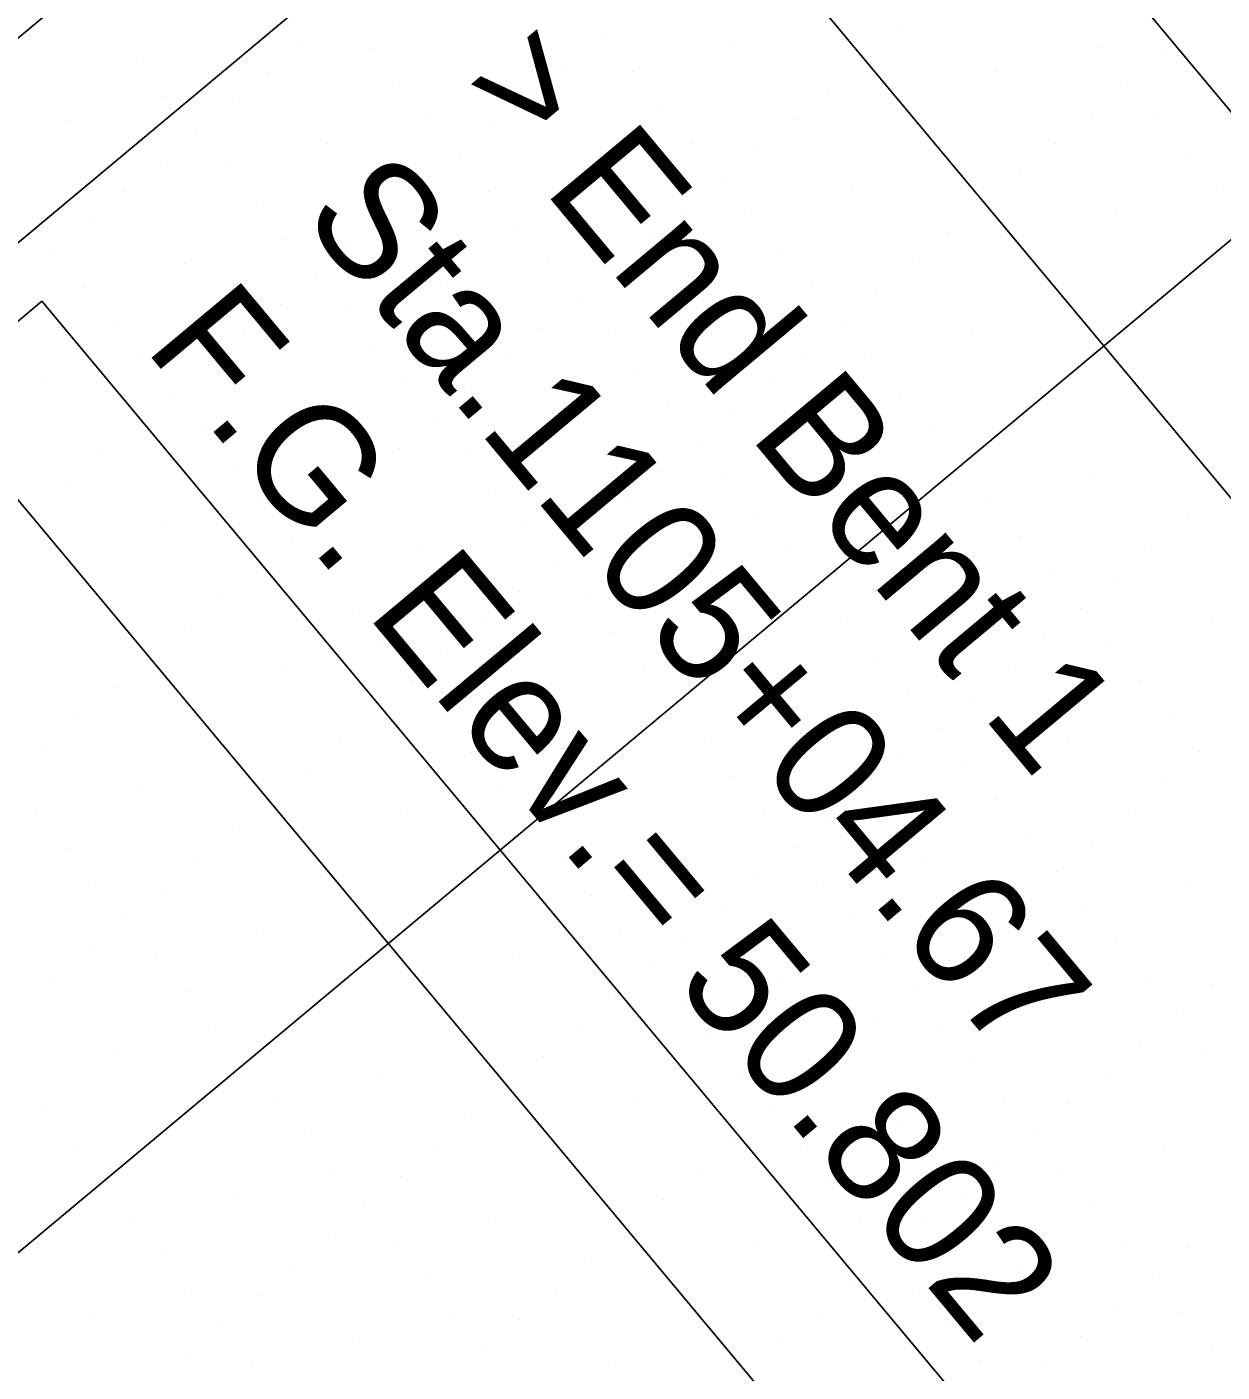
# Model space of a CAD drawing. Extents: x 2042995 to 2043795, y 305365 to 306249.
# Drawn here: x 2043297.1 to 2043322.74, y 305860.14 to 305889 of the extents above; entities that cross this region are included whole.
import ezdxf

# ---------------------------------------------------------------- set-up
doc = ezdxf.new("R2010")
doc.units = 0
for name, color, linetype in [('BR_AUTO DIMENSION', 7, 'Continuous'), ('BR_CENTER LINES', 7, 'Continuous'), ('BR_CONCRETE', 7, 'Continuous'), ('BR_GRID DOTS', 7, 'Continuous'), ('BR_GRID LINES', 7, 'Continuous'), ('BR_TEXT', 7, 'Continuous')]:
    doc.layers.add(name, color=color, linetype=linetype)

msp = doc.modelspace()

# ---------------------------------------------------------------- linework, layer by layer
at = {"layer": 'BR_AUTO DIMENSION'}
for p, q in [((2043272.73, 305864.18), (2043320.876, 305904.391)), ((2043313.613, 305898.325), (2043353.357, 305850.739))]:
    msp.add_line(p, q, dxfattribs=at)
at = {"layer": 'BR_CENTER LINES'}
for q in [(2043258.691, 305850.769), (2043321.395, 305854.405)]:
    msp.add_line((2043297.418, 305883.113), q, dxfattribs=at)
at = {"layer": 'BR_CONCRETE'}
msp.add_spline([(2043139.109, 306017.548), (2043148.199, 306007.16), (2043160.233, 305993.368), (2043172.245, 305979.557), (2043184.234, 305965.727), (2043196.201, 305951.879), (2043208.145, 305938.012), (2043220.067, 305924.126), (2043231.966, 305910.221), (2043243.843, 305896.297), (2043255.698, 305882.355), (2043267.529, 305868.394), (2043279.339, 305854.414), (2043291.126, 305840.415), (2043302.89, 305826.398), (2043314.632, 305812.361), (2043326.352, 305798.306), (2043338.049, 305784.233), (2043349.724, 305770.14), (2043361.376, 305756.029), (2043373.005, 305741.899), (2043384.613, 305727.75), (2043396.197, 305713.582), (2043407.76, 305699.396), (2043419.299, 305685.191), (2043430.817, 305670.967), (2043442.311, 305656.724), (2043453.784, 305642.463), (2043465.234, 305628.182), (2043476.661, 305613.883), (2043488.066, 305599.566), (2043499.448, 305585.229), (2043510.808, 305570.874), (2043522.146, 305556.5), (2043533.461, 305542.107), (2043544.753, 305527.695), (2043547.219, 305524.543)], degree=3, dxfattribs=at)
at = {"layer": 'BR_GRID DOTS'}
for p, q in [((2043309.436, 305888.801), (2043309.436, 305888.801)), ((2043315.838, 305888.936), (2043315.838, 305888.936)), ((2043303.034, 305888.666), (2043303.034, 305888.666)), ((2043304.443, 305888.539), (2043304.443, 305888.539)), ((2043312.253, 305888.548), (2043312.253, 305888.548)), ((2043320.063, 305888.556), (2043320.063, 305888.556)), ((2043299.449, 305888.278), (2043299.449, 305888.278)), ((2043315.07, 305888.295), (2043315.07, 305888.295)), ((2043321.472, 305888.43), (2043321.472, 305888.43)), ((2043302.267, 305888.025), (2043302.267, 305888.025)), ((2043308.668, 305888.16), (2043308.668, 305888.16)), ((2043310.077, 305888.033), (2043310.077, 305888.033)), ((2043317.887, 305888.042), (2043317.887, 305888.042)), ((2043305.084, 305887.772), (2043305.084, 305887.772)), ((2043314.302, 305887.654), (2043314.302, 305887.654)), ((2043320.704, 305887.789), (2043320.704, 305887.789)), ((2043300.091, 305887.51), (2043300.091, 305887.51)), ((2043301.499, 305887.384), (2043301.499, 305887.384)), ((2043307.901, 305887.519), (2043307.901, 305887.519)), ((2043310.718, 305887.266), (2043310.718, 305887.266)), ((2043319.937, 305887.148), (2043319.937, 305887.148)), ((2043297.914, 305886.996), (2043297.914, 305886.996)), ((2043305.725, 305887.004), (2043305.725, 305887.004)), ((2043307.133, 305886.878), (2043307.133, 305886.878)), ((2043313.535, 305887.013), (2043313.535, 305887.013)), ((2043321.345, 305887.021), (2043321.345, 305887.021)), ((2043300.732, 305886.743), (2043300.732, 305886.743)), ((2043303.549, 305886.49), (2043303.549, 305886.49)), ((2043311.359, 305886.498), (2043311.359, 305886.498)), ((2043319.169, 305886.507), (2043319.169, 305886.507)), ((2043306.366, 305886.237), (2043306.366, 305886.237)), ((2043312.767, 305886.372), (2043312.767, 305886.372)), ((2043321.986, 305886.254), (2043321.986, 305886.254)), ((2043299.964, 305886.102), (2043299.964, 305886.102)), ((2043301.373, 305885.975), (2043301.373, 305885.975)), ((2043309.183, 305885.984), (2043309.183, 305885.984)), ((2043305.598, 305885.596), (2043305.598, 305885.596)), ((2043312, 305885.731), (2043312, 305885.731)), ((2043318.402, 305885.866), (2043318.402, 305885.866)), ((2043299.197, 305885.461), (2043299.197, 305885.461)), ((2043307.007, 305885.469), (2043307.007, 305885.469)), ((2043314.817, 305885.478), (2043314.817, 305885.478)), ((2043322.627, 305885.486), (2043322.627, 305885.486)), ((2043302.014, 305885.208), (2043302.014, 305885.208)), ((2043311.232, 305885.09), (2043311.232, 305885.09)), ((2043317.634, 305885.225), (2043317.634, 305885.225)), ((2043298.429, 305884.82), (2043298.429, 305884.82)), ((2043304.831, 305884.955), (2043304.831, 305884.955)), ((2043312.641, 305884.963), (2043312.641, 305884.963)), ((2043320.451, 305884.972), (2043320.451, 305884.972)), ((2043302.655, 305884.44), (2043302.655, 305884.44)), ((2043307.648, 305884.702), (2043307.648, 305884.702)), ((2043310.465, 305884.449), (2043310.465, 305884.449)), ((2043316.867, 305884.584), (2043316.867, 305884.584)), ((2043297.661, 305884.179), (2043297.661, 305884.179)), ((2043304.063, 305884.314), (2043304.063, 305884.314)), ((2043313.282, 305884.196), (2043313.282, 305884.196)), ((2043300.479, 305883.926), (2043300.479, 305883.926)), ((2043308.289, 305883.934), (2043308.289, 305883.934)), ((2043316.099, 305883.943), (2043316.099, 305883.943)), ((2043303.296, 305883.673), (2043303.296, 305883.673)), ((2043309.697, 305883.808), (2043309.697, 305883.808)), ((2043298.302, 305883.411), (2043298.302, 305883.411)), ((2043306.113, 305883.42), (2043306.113, 305883.42)), ((2043313.923, 305883.428), (2043313.923, 305883.428)), ((2043315.332, 305883.302), (2043315.332, 305883.302)), ((2043302.528, 305883.032), (2043302.528, 305883.032)), ((2043308.93, 305883.167), (2043308.93, 305883.167)), ((2043303.937, 305882.905), (2043303.937, 305882.905)), ((2043311.747, 305882.914), (2043311.747, 305882.914)), ((2043298.944, 305882.643), (2043298.944, 305882.643)), ((2043308.162, 305882.526), (2043308.162, 305882.526)), ((2043314.564, 305882.661), (2043314.564, 305882.661)), ((2043301.761, 305882.39), (2043301.761, 305882.39)), ((2043304.578, 305882.138), (2043304.578, 305882.138)), ((2043309.571, 305882.399), (2043309.571, 305882.399)), ((2043317.381, 305882.408), (2043317.381, 305882.408)), ((2043299.585, 305881.876), (2043299.585, 305881.876)), ((2043307.395, 305881.885), (2043307.395, 305881.885)), ((2043313.796, 305882.02), (2043313.796, 305882.02)), ((2043315.205, 305881.893), (2043315.205, 305881.893)), ((2043300.993, 305881.749), (2043300.993, 305881.749)), ((2043310.212, 305881.632), (2043310.212, 305881.632)), ((2043297.408, 305881.361), (2043297.408, 305881.361)), ((2043305.219, 305881.37), (2043305.219, 305881.37)), ((2043313.029, 305881.379), (2043313.029, 305881.379)), ((2043300.226, 305881.108), (2043300.226, 305881.108)), ((2043306.627, 305881.243), (2043306.627, 305881.243)), ((2043315.846, 305881.126), (2043315.846, 305881.126)), ((2043303.043, 305880.855), (2043303.043, 305880.855)), ((2043310.853, 305880.864), (2043310.853, 305880.864)), ((2043312.261, 305880.738), (2043312.261, 305880.738)), ((2043299.458, 305880.467), (2043299.458, 305880.467)), ((2043305.86, 305880.602), (2043305.86, 305880.602)), ((2043300.867, 305880.341), (2043300.867, 305880.341)), ((2043308.677, 305880.349), (2043308.677, 305880.349)), ((2043316.487, 305880.358), (2043316.487, 305880.358)), ((2043298.691, 305879.826), (2043298.691, 305879.826)), ((2043305.092, 305879.961), (2043305.092, 305879.961)), ((2043306.501, 305879.835), (2043306.501, 305879.835)), ((2043311.494, 305880.096), (2043311.494, 305880.096)), ((2043314.311, 305879.844), (2043314.311, 305879.844)), ((2043301.508, 305879.573), (2043301.508, 305879.573)), ((2043304.325, 305879.32), (2043304.325, 305879.32)), ((2043310.726, 305879.455), (2043310.726, 305879.455)), ((2043312.135, 305879.329), (2043312.135, 305879.329)), ((2043319.945, 305879.338), (2043319.945, 305879.338)), ((2043297.923, 305879.185), (2043297.923, 305879.185)), ((2043307.142, 305879.067), (2043307.142, 305879.067)), ((2043302.149, 305878.806), (2043302.149, 305878.806)), ((2043303.557, 305878.679), (2043303.557, 305878.679)), ((2043309.959, 305878.814), (2043309.959, 305878.814)), ((2043317.769, 305878.823), (2043317.769, 305878.823)), ((2043297.155, 305878.544), (2043297.155, 305878.544)), ((2043312.776, 305878.561), (2043312.776, 305878.561)), ((2043321.995, 305878.444), (2043321.995, 305878.444)), ((2043299.973, 305878.291), (2043299.973, 305878.291)), ((2043307.783, 305878.3), (2043307.783, 305878.3)), ((2043309.191, 305878.173), (2043309.191, 305878.173)), ((2043302.79, 305878.038), (2043302.79, 305878.038)), ((2043318.41, 305878.055), (2043318.41, 305878.055)), ((2043321.227, 305877.802), (2043321.227, 305877.802)), ((2043305.607, 305877.785), (2043305.607, 305877.785)), ((2043308.424, 305877.532), (2043308.424, 305877.532)), ((2043313.417, 305877.794), (2043313.417, 305877.794)), ((2043302.022, 305877.397), (2043302.022, 305877.397)), ((2043303.431, 305877.271), (2043303.431, 305877.271)), ((2043311.241, 305877.279), (2043311.241, 305877.279)), ((2043319.051, 305877.288), (2043319.051, 305877.288)), ((2043320.46, 305877.161), (2043320.46, 305877.161)), ((2043301.255, 305876.756), (2043301.255, 305876.756)), ((2043307.656, 305876.891), (2043307.656, 305876.891)), ((2043309.065, 305876.765), (2043309.065, 305876.765)), ((2043316.875, 305876.773), (2043316.875, 305876.773)), ((2043304.072, 305876.503), (2043304.072, 305876.503)), ((2043319.692, 305876.52), (2043319.692, 305876.52)), ((2043300.487, 305876.115), (2043300.487, 305876.115)), ((2043306.889, 305876.25), (2043306.889, 305876.25)), ((2043314.699, 305876.259), (2043314.699, 305876.259)), ((2043322.509, 305876.267), (2043322.509, 305876.267)), ((2043309.706, 305875.997), (2043309.706, 305875.997)), ((2043318.925, 305875.879), (2043318.925, 305875.879)), ((2043304.713, 305875.736), (2043304.713, 305875.736)), ((2043306.121, 305875.609), (2043306.121, 305875.609)), ((2043315.34, 305875.491), (2043315.34, 305875.491)), ((2043320.333, 305875.753), (2043320.333, 305875.753)), ((2043299.72, 305875.474), (2043299.72, 305875.474)), ((2043302.537, 305875.221), (2043302.537, 305875.221)), ((2043310.347, 305875.23), (2043310.347, 305875.23)), ((2043318.157, 305875.238), (2043318.157, 305875.238)), ((2043305.354, 305874.968), (2043305.354, 305874.968)), ((2043320.974, 305874.985), (2043320.974, 305874.985)), ((2043298.952, 305874.833), (2043298.952, 305874.833)), ((2043308.171, 305874.715), (2043308.171, 305874.715)), ((2043315.981, 305874.724), (2043315.981, 305874.724)), ((2043317.39, 305874.597), (2043317.39, 305874.597)), ((2043298.185, 305874.192), (2043298.185, 305874.192)), ((2043304.586, 305874.327), (2043304.586, 305874.327)), ((2043305.995, 305874.201), (2043305.995, 305874.201)), ((2043313.805, 305874.209), (2043313.805, 305874.209)), ((2043321.615, 305874.218), (2043321.615, 305874.218)), ((2043316.622, 305873.956), (2043316.622, 305873.956)), ((2043297.417, 305873.551), (2043297.417, 305873.551)), ((2043303.819, 305873.686), (2043303.819, 305873.686)), ((2043311.629, 305873.695), (2043311.629, 305873.695)), ((2043319.439, 305873.703), (2043319.439, 305873.703)), ((2043306.636, 305873.433), (2043306.636, 305873.433)), ((2043315.855, 305873.315), (2043315.855, 305873.315)), ((2043317.263, 305873.189), (2043317.263, 305873.189)), ((2043322.256, 305873.45), (2043322.256, 305873.45)), ((2043303.051, 305873.045), (2043303.051, 305873.045)), ((2043312.27, 305872.927), (2043312.27, 305872.927)), ((2043299.467, 305872.657), (2043299.467, 305872.657)), ((2043307.277, 305872.666), (2043307.277, 305872.666)), ((2043315.087, 305872.674), (2043315.087, 305872.674)), ((2043321.489, 305872.809), (2043321.489, 305872.809)), ((2043302.284, 305872.404), (2043302.284, 305872.404)), ((2043317.904, 305872.421), (2043317.904, 305872.421)), ((2043297.291, 305872.143), (2043297.291, 305872.143)), ((2043305.101, 305872.151), (2043305.101, 305872.151)), ((2043312.911, 305872.16), (2043312.911, 305872.16)), ((2043314.32, 305872.033), (2043314.32, 305872.033)), ((2043320.721, 305872.168), (2043320.721, 305872.168)), ((2043301.516, 305871.763), (2043301.516, 305871.763)), ((2043310.735, 305871.645), (2043310.735, 305871.645)), ((2043318.545, 305871.654), (2043318.545, 305871.654)), ((2043319.954, 305871.527), (2043319.954, 305871.527)), ((2043297.932, 305871.375), (2043297.932, 305871.375)), ((2043313.552, 305871.392), (2043313.552, 305871.392)), ((2043300.749, 305871.122), (2043300.749, 305871.122)), ((2043308.559, 305871.131), (2043308.559, 305871.131)), ((2043316.369, 305871.139), (2043316.369, 305871.139)), ((2043319.186, 305870.886), (2043319.186, 305870.886)), ((2043298.573, 305870.608), (2043298.573, 305870.608)), ((2043312.785, 305870.751), (2043312.785, 305870.751)), ((2043314.193, 305870.625), (2043314.193, 305870.625)), ((2043322.003, 305870.633), (2043322.003, 305870.633)), ((2043299.981, 305870.481), (2043299.981, 305870.481)), ((2043309.2, 305870.363), (2043309.2, 305870.363)), ((2043312.017, 305870.11), (2043312.017, 305870.11)), ((2043318.419, 305870.245), (2043318.419, 305870.245)), ((2043319.827, 305870.119), (2043319.827, 305870.119)), ((2043299.214, 305869.84), (2043299.214, 305869.84)), ((2043314.834, 305869.857), (2043314.834, 305869.857)), ((2043302.031, 305869.587), (2043302.031, 305869.587)), ((2043309.841, 305869.596), (2043309.841, 305869.596)), ((2043311.25, 305869.469), (2043311.25, 305869.469)), ((2043317.651, 305869.604), (2043317.651, 305869.604)), ((2043298.446, 305869.199), (2043298.446, 305869.199)), ((2043320.468, 305869.351), (2043320.468, 305869.351)), ((2043299.855, 305869.073), (2043299.855, 305869.073)), ((2043307.665, 305869.081), (2043307.665, 305869.081)), ((2043315.475, 305869.09), (2043315.475, 305869.09)), ((2043316.884, 305868.963), (2043316.884, 305868.963)), ((2043310.482, 305868.828), (2043310.482, 305868.828)), ((2043313.299, 305868.575), (2043313.299, 305868.575)), ((2043321.109, 305868.584), (2043321.109, 305868.584)), ((2043297.679, 305868.558), (2043297.679, 305868.558)), ((2043300.496, 305868.305), (2043300.496, 305868.305)), ((2043316.116, 305868.322), (2043316.116, 305868.322)), ((2043322.518, 305868.457), (2043322.518, 305868.457)), ((2043309.714, 305868.187), (2043309.714, 305868.187)), ((2043311.123, 305868.061), (2043311.123, 305868.061)), ((2043318.933, 305868.069), (2043318.933, 305868.069)), ((2043321.75, 305867.816), (2043321.75, 305867.816)), ((2043301.137, 305867.538), (2043301.137, 305867.538)), ((2043308.947, 305867.546), (2043308.947, 305867.546)), ((2043315.349, 305867.681), (2043315.349, 305867.681)), ((2043316.757, 305867.555), (2043316.757, 305867.555)), ((2043311.764, 305867.293), (2043311.764, 305867.293)), ((2043320.983, 305867.175), (2043320.983, 305867.175)), ((2043298.961, 305867.023), (2043298.961, 305867.023)), ((2043308.179, 305866.905), (2043308.179, 305866.905)), ((2043314.581, 305867.04), (2043314.581, 305867.04)), ((2043322.391, 305867.049), (2043322.391, 305867.049)), ((2043317.398, 305866.787), (2043317.398, 305866.787)), ((2043304.595, 305866.517), (2043304.595, 305866.517)), ((2043307.412, 305866.264), (2043307.412, 305866.264)), ((2043312.405, 305866.526), (2043312.405, 305866.526)), ((2043313.814, 305866.399), (2043313.814, 305866.399)), ((2043320.215, 305866.534), (2043320.215, 305866.534)), ((2043302.419, 305866.002), (2043302.419, 305866.002)), ((2043310.229, 305866.011), (2043310.229, 305866.011)), ((2043318.039, 305866.02), (2043318.039, 305866.02)), ((2043297.426, 305865.741), (2043297.426, 305865.741)), ((2043313.046, 305865.758), (2043313.046, 305865.758)), ((2043319.448, 305865.893), (2043319.448, 305865.893)), ((2043306.644, 305865.623), (2043306.644, 305865.623)), ((2043315.863, 305865.505), (2043315.863, 305865.505)), ((2043303.06, 305865.235), (2043303.06, 305865.235)), ((2043312.279, 305865.117), (2043312.279, 305865.117)), ((2043318.68, 305865.252), (2043318.68, 305865.252)), ((2043298.067, 305864.973), (2043298.067, 305864.973)), ((2043305.877, 305864.982), (2043305.877, 305864.982)), ((2043313.687, 305864.991), (2043313.687, 305864.991)), ((2043321.497, 305864.999), (2043321.497, 305864.999)), ((2043317.913, 305864.611), (2043317.913, 305864.611)), ((2043303.701, 305864.467), (2043303.701, 305864.467)), ((2043305.109, 305864.341), (2043305.109, 305864.341)), ((2043311.511, 305864.476), (2043311.511, 305864.476)), ((2043319.321, 305864.485), (2043319.321, 305864.485)), ((2043301.525, 305863.953), (2043301.525, 305863.953)), ((2043314.328, 305864.223), (2043314.328, 305864.223)), ((2043317.145, 305863.97), (2043317.145, 305863.97)), ((2043304.342, 305863.7), (2043304.342, 305863.7)), ((2043310.744, 305863.835), (2043310.744, 305863.835)), ((2043319.962, 305863.717), (2043319.962, 305863.717)), ((2043299.349, 305863.438), (2043299.349, 305863.438)), ((2043307.159, 305863.447), (2043307.159, 305863.447)), ((2043314.969, 305863.456), (2043314.969, 305863.456)), ((2043309.976, 305863.194), (2043309.976, 305863.194)), ((2043316.378, 305863.329), (2043316.378, 305863.329)), ((2043303.574, 305863.059), (2043303.574, 305863.059)), ((2043304.983, 305862.932), (2043304.983, 305862.932)), ((2043312.793, 305862.941), (2043312.793, 305862.941)), ((2043320.603, 305862.95), (2043320.603, 305862.95)), ((2043322.012, 305862.823), (2043322.012, 305862.823)), ((2043299.99, 305862.671), (2043299.99, 305862.671)), ((2043309.208, 305862.553), (2043309.208, 305862.553)), ((2043315.61, 305862.688), (2043315.61, 305862.688)), ((2043302.807, 305862.418), (2043302.807, 305862.418)), ((2043318.427, 305862.435), (2043318.427, 305862.435)), ((2043305.624, 305862.165), (2043305.624, 305862.165)), ((2043314.843, 305862.047), (2043314.843, 305862.047)), ((2043321.244, 305862.182), (2043321.244, 305862.182)), ((2043300.631, 305861.903), (2043300.631, 305861.903)), ((2043302.039, 305861.777), (2043302.039, 305861.777)), ((2043308.441, 305861.912), (2043308.441, 305861.912)), ((2043316.251, 305861.92), (2043316.251, 305861.92)), ((2043298.455, 305861.389), (2043298.455, 305861.389)), ((2043306.265, 305861.397), (2043306.265, 305861.397)), ((2043314.075, 305861.406), (2043314.075, 305861.406)), ((2043320.477, 305861.541), (2043320.477, 305861.541)), ((2043321.885, 305861.414), (2043321.885, 305861.414)), ((2043301.272, 305861.136), (2043301.272, 305861.136)), ((2043307.673, 305861.271), (2043307.673, 305861.271)), ((2043316.892, 305861.153), (2043316.892, 305861.153)), ((2043304.089, 305860.883), (2043304.089, 305860.883)), ((2043319.709, 305860.9), (2043319.709, 305860.9)), ((2043300.504, 305860.495), (2043300.504, 305860.495)), ((2043306.906, 305860.63), (2043306.906, 305860.63)), ((2043313.308, 305860.765), (2043313.308, 305860.765)), ((2043322.526, 305860.647), (2043322.526, 305860.647)), ((2043301.913, 305860.368), (2043301.913, 305860.368)), ((2043309.723, 305860.377), (2043309.723, 305860.377)), ((2043317.533, 305860.385), (2043317.533, 305860.385)), ((2043318.942, 305860.259), (2043318.942, 305860.259))]:
    msp.add_line(p, q, dxfattribs=at)
at = {"layer": 'BR_GRID LINES'}
for p, q in [((2043168.489, 306063.801), (2043600.112, 305547.005)), ((2043153.138, 306050.98), (2043584.762, 305534.185)), ((2043322.728, 305910.326), (2043169.224, 305782.12)), ((2043335.549, 305894.975), (2043182.045, 305766.77))]:
    msp.add_line(p, q, dxfattribs=at)

# ---------------------------------------------------------------- texts
at = {"layer": 'BR_TEXT'}
for s, p in [('Measured perpendicular to > RR Track 1 (Existing)', (2043311.014, 305941.602)), ('Proposed layout based on existing track locations', (2043307.176, 305938.397)), ('> End Bent 1', (2043306.309, 305887.719)), ('Sta.1105+04.67', (2043302.951, 305884.914)), ('F.G. Elev.= 50.802', (2043299.593, 305882.11))]:
    msp.add_text(s, height=2.5, rotation=309.8684, dxfattribs=at).set_placement(p)

doc.saveas('drawing.dxf')
